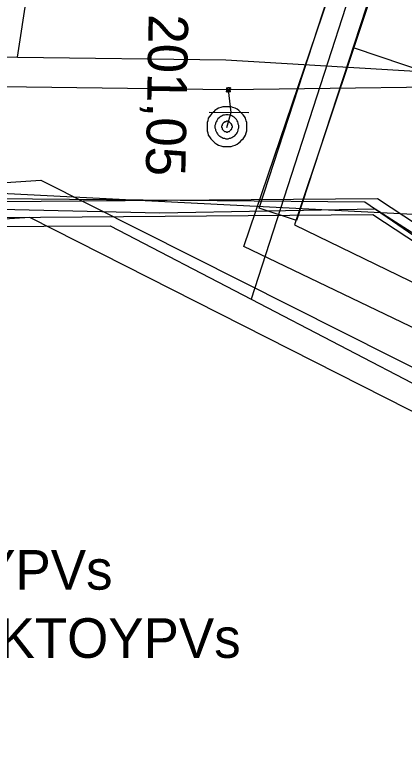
# Model space of a CAD drawing. Extents: x -746464 to -745690, y -1051581 to -1049993.
# Drawn here: x -746411.28 to -746401.44, y -1051044.13 to -1051025.44 of the extents above; entities that cross this region are included whole.
import ezdxf

# ---------------------------------------------------------------- set-up
doc = ezdxf.new("R2010")
doc.units = 0
for name, color, linetype in [('04_CETIN_sdelovaci_podzem', 7, 'Continuous'), ('48_Prazs_plynarenska_STL', 7, 'Continuous'), ('51_PVaK_kanal_popisy', 7, 'Continuous'), ('51_PVaK_vodovod_chranicky_objekty', 7, 'Continuous'), ('51_PVaK_vodovod_overena poloha_rad', 7, 'Continuous'), ('55_PREdi_chranicky', 7, 'Continuous'), ('55_PREdi_NN', 7, 'Continuous'), ('55_PREdi_stavby_popisy', 7, 'Continuous'), ('55_PREdi_VN', 7, 'Continuous'), ('55_PREdi_VN_popisy', 7, 'Continuous')]:
    doc.layers.add(name, color=color, linetype=linetype)

msp = doc.modelspace()

# ---------------------------------------------------------------- linework, layer by layer
at = {"layer": '04_CETIN_sdelovaci_podzem'}
for points in [[(-746426.13, -1051031.39), (-746413.61, -1051029.84), (-746401.2, -1051030.47)], [(-746458.107, -1051041.301), (-746442.74, -1051037.03), (-746439.38, -1051034.68), (-746420.17, -1051030.56), (-746413.63, -1051030.06), (-746402.43, -1051030.16)], [(-746402.43, -1051030.16), (-746398.83, -1051032.63), (-746388.56, -1051032.93)]]:
    msp.add_lwpolyline(points, dxfattribs=at)
at = {"layer": '48_Prazs_plynarenska_STL'}
for points in [[(-746411.209, -1051026.506), (-746409.74, -1051016.95), (-746407.07, -1051003.13), (-746406.45, -1050996.4), (-746406.4, -1050995.95)], [(-746445.69, -1051035.4), (-746427.32, -1051029.54), (-746419.46, -1051027.69), (-746414.24, -1051026.47), (-746411.209, -1051026.506)], [(-746411.209, -1051026.506), (-746405.94, -1051026.57), (-746387.64, -1051027.67), (-746375.46, -1051028.09), (-746369.67, -1051028.32), (-746356.58, -1051028.92), (-746343.01, -1051029.87)]]:
    msp.add_lwpolyline(points, dxfattribs=at)
at = {"layer": '51_PVaK_vodovod_chranicky_objekty'}
for p, q in [((-746405.929, -1051027.379), (-746405.829, -1051027.279)), ((-746405.929, -1051027.279), (-746405.829, -1051027.379)), ((-746405.929, -1051027.279), (-746405.929, -1051027.299)), ((-746405.929, -1051027.279), (-746405.909, -1051027.279)), ((-746405.829, -1051027.279), (-746405.849, -1051027.279)), ((-746405.829, -1051027.279), (-746405.829, -1051027.299)), ((-746405.929, -1051027.379), (-746405.929, -1051027.359)), ((-746405.929, -1051027.379), (-746405.909, -1051027.379)), ((-746405.829, -1051027.379), (-746405.849, -1051027.379)), ((-746405.829, -1051027.379), (-746405.829, -1051027.359)), ((-746406.36, -1051027.895), (-746405.36, -1051027.904))]:
    msp.add_line(p, q, dxfattribs=at)
for points in [[(-746405.829, -1051027.329), (-746405.829, -1051027.324), (-746405.83, -1051027.319), (-746405.831, -1051027.314), (-746405.833, -1051027.309), (-746405.836, -1051027.304), (-746405.839, -1051027.3), (-746405.842, -1051027.296), (-746405.846, -1051027.292), (-746405.85, -1051027.289), (-746405.854, -1051027.286), (-746405.859, -1051027.283), (-746405.864, -1051027.281), (-746405.869, -1051027.28), (-746405.874, -1051027.279), (-746405.879, -1051027.279), (-746405.884, -1051027.279), (-746405.889, -1051027.28), (-746405.894, -1051027.281), (-746405.899, -1051027.283), (-746405.904, -1051027.286), (-746405.908, -1051027.289), (-746405.912, -1051027.292), (-746405.916, -1051027.296), (-746405.919, -1051027.3), (-746405.922, -1051027.304), (-746405.925, -1051027.309), (-746405.927, -1051027.314), (-746405.928, -1051027.319), (-746405.929, -1051027.324), (-746405.929, -1051027.329), (-746405.929, -1051027.334), (-746405.928, -1051027.339), (-746405.927, -1051027.344), (-746405.925, -1051027.349), (-746405.922, -1051027.354), (-746405.919, -1051027.358), (-746405.916, -1051027.362), (-746405.912, -1051027.366), (-746405.908, -1051027.369), (-746405.904, -1051027.372), (-746405.899, -1051027.375), (-746405.894, -1051027.377), (-746405.889, -1051027.378), (-746405.884, -1051027.379), (-746405.879, -1051027.379), (-746405.874, -1051027.379), (-746405.869, -1051027.378), (-746405.864, -1051027.377), (-746405.859, -1051027.375), (-746405.854, -1051027.372), (-746405.85, -1051027.369), (-746405.846, -1051027.366), (-746405.842, -1051027.362), (-746405.839, -1051027.358), (-746405.836, -1051027.354), (-746405.833, -1051027.349), (-746405.831, -1051027.344), (-746405.83, -1051027.339), (-746405.829, -1051027.334), (-746405.829, -1051027.329)], [(-746405.415, -1051028.26), (-746405.415, -1051028.214), (-746405.415, -1051028.154), (-746405.43, -1051028.108), (-746405.445, -1051028.048), (-746405.475, -1051028.002), (-746405.506, -1051027.957), (-746405.536, -1051027.926), (-746405.582, -1051027.881), (-746405.612, -1051027.851), (-746405.657, -1051027.82), (-746405.703, -1051027.79), (-746405.763, -1051027.775), (-746405.809, -1051027.76), (-746405.869, -1051027.76), (-746405.915, -1051027.76), (-746405.975, -1051027.76), (-746406.021, -1051027.76), (-746406.066, -1051027.775), (-746406.127, -1051027.79), (-746406.172, -1051027.82), (-746406.218, -1051027.851), (-746406.248, -1051027.881), (-746406.294, -1051027.926), (-746406.324, -1051027.957), (-746406.354, -1051028.002), (-746406.385, -1051028.048), (-746406.4, -1051028.108), (-746406.415, -1051028.154), (-746406.415, -1051028.214), (-746406.415, -1051028.26), (-746406.415, -1051028.32), (-746406.415, -1051028.366), (-746406.4, -1051028.411), (-746406.385, -1051028.472), (-746406.354, -1051028.517), (-746406.324, -1051028.563), (-746406.294, -1051028.593), (-746406.248, -1051028.638), (-746406.218, -1051028.669), (-746406.172, -1051028.699), (-746406.127, -1051028.729), (-746406.066, -1051028.745), (-746406.021, -1051028.76), (-746405.975, -1051028.76), (-746405.915, -1051028.76), (-746405.869, -1051028.76), (-746405.809, -1051028.76), (-746405.763, -1051028.745), (-746405.703, -1051028.729), (-746405.657, -1051028.699), (-746405.612, -1051028.669), (-746405.582, -1051028.638), (-746405.536, -1051028.593), (-746405.506, -1051028.563), (-746405.475, -1051028.517), (-746405.445, -1051028.472), (-746405.43, -1051028.411), (-746405.415, -1051028.366), (-746405.415, -1051028.32), (-746405.415, -1051028.26)], [(-746405.612, -1051028.26), (-746405.612, -1051028.229), (-746405.627, -1051028.199), (-746405.627, -1051028.169), (-746405.642, -1051028.138), (-746405.657, -1051028.108), (-746405.672, -1051028.078), (-746405.688, -1051028.063), (-746405.718, -1051028.032), (-746405.733, -1051028.017), (-746405.763, -1051028.002), (-746405.794, -1051027.987), (-746405.824, -1051027.972), (-746405.854, -1051027.972), (-746405.885, -1051027.957), (-746405.915, -1051027.957), (-746405.945, -1051027.957), (-746405.975, -1051027.972), (-746406.006, -1051027.972), (-746406.036, -1051027.987), (-746406.066, -1051028.002), (-746406.097, -1051028.017), (-746406.112, -1051028.032), (-746406.142, -1051028.063), (-746406.157, -1051028.078), (-746406.172, -1051028.108), (-746406.188, -1051028.138), (-746406.203, -1051028.169), (-746406.203, -1051028.199), (-746406.218, -1051028.229), (-746406.218, -1051028.26), (-746406.218, -1051028.29), (-746406.203, -1051028.32), (-746406.203, -1051028.351), (-746406.188, -1051028.381), (-746406.172, -1051028.411), (-746406.157, -1051028.442), (-746406.142, -1051028.457), (-746406.112, -1051028.487), (-746406.097, -1051028.502), (-746406.066, -1051028.517), (-746406.036, -1051028.532), (-746406.006, -1051028.548), (-746405.975, -1051028.548), (-746405.945, -1051028.563), (-746405.915, -1051028.563), (-746405.885, -1051028.563), (-746405.854, -1051028.548), (-746405.824, -1051028.548), (-746405.794, -1051028.532), (-746405.763, -1051028.517), (-746405.733, -1051028.502), (-746405.718, -1051028.487), (-746405.688, -1051028.457), (-746405.672, -1051028.442), (-746405.657, -1051028.411), (-746405.642, -1051028.381), (-746405.627, -1051028.351), (-746405.627, -1051028.32), (-746405.612, -1051028.29), (-746405.612, -1051028.26)], [(-746405.778, -1051028.26), (-746405.778, -1051028.245), (-746405.794, -1051028.229), (-746405.794, -1051028.214), (-746405.794, -1051028.199), (-746405.809, -1051028.199), (-746405.809, -1051028.184), (-746405.824, -1051028.169), (-746405.839, -1051028.154), (-746405.854, -1051028.154), (-746405.854, -1051028.138), (-746405.869, -1051028.138), (-746405.885, -1051028.138), (-746405.9, -1051028.123), (-746405.915, -1051028.123), (-746405.93, -1051028.123), (-746405.945, -1051028.138), (-746405.96, -1051028.138), (-746405.975, -1051028.138), (-746405.975, -1051028.154), (-746405.991, -1051028.154), (-746406.006, -1051028.169), (-746406.021, -1051028.184), (-746406.036, -1051028.199), (-746406.036, -1051028.214), (-746406.036, -1051028.229), (-746406.051, -1051028.245), (-746406.051, -1051028.26), (-746406.051, -1051028.275), (-746406.036, -1051028.29), (-746406.036, -1051028.305), (-746406.036, -1051028.32), (-746406.021, -1051028.335), (-746406.006, -1051028.351), (-746405.991, -1051028.366), (-746405.975, -1051028.381), (-746405.96, -1051028.381), (-746405.945, -1051028.381), (-746405.93, -1051028.396), (-746405.915, -1051028.396), (-746405.9, -1051028.396), (-746405.885, -1051028.381), (-746405.869, -1051028.381), (-746405.854, -1051028.381), (-746405.839, -1051028.366), (-746405.824, -1051028.351), (-746405.809, -1051028.335), (-746405.809, -1051028.32), (-746405.794, -1051028.32), (-746405.794, -1051028.305), (-746405.794, -1051028.29), (-746405.778, -1051028.275), (-746405.778, -1051028.26)]]:
    msp.add_lwpolyline(points, dxfattribs=at)
at = {"layer": '51_PVaK_vodovod_overena poloha_rad'}
for p, q in [((-746405.88, -1051027.33), (-746405.82, -1051027.9)), ((-746405.82, -1051027.9), (-746405.93, -1051028.29))]:
    msp.add_line(p, q, dxfattribs=at)
for points in [[(-746405.88, -1051027.33), (-746414.17, -1051027.22), (-746419.46, -1051027.69), (-746424.99, -1051028.19), (-746445.89, -1051035.01)], [(-746394.53, -1051027.8), (-746398.16, -1051027.23), (-746405.88, -1051027.33)]]:
    msp.add_lwpolyline(points, dxfattribs=at)
at = {"layer": '55_PREdi_chranicky'}
msp.add_lwpolyline([(-746402.622, -1051022.714), (-746401.672, -1051023.025), (-746404.154, -1051030.63), (-746405.104, -1051030.319), (-746402.622, -1051022.714)], close=True, dxfattribs=at)
at = {"layer": '55_PREdi_NN'}
for points in [[(-746397.336, -1051057.726), (-746397.144, -1051055.927), (-746395.628, -1051036.016), (-746405.484, -1051031.281), (-746401.669, -1051020.053), (-746391.686, -1051022.407), (-746390.646, -1051017.325)], [(-746340.582, -1051017.778), (-746351.673, -1051021.52), (-746367.763, -1051024.007), (-746373.65, -1051024.219), (-746390.461, -1051022.407), (-746390.697, -1051023.631), (-746401.057, -1051021.324), (-746404.212, -1051030.74), (-746394.58, -1051035.412), (-746396.15, -1051056.033), (-746396.33, -1051057.725)], [(-746400.986, -1051019.255), (-746405.306, -1051032.615)], [(-746458.107, -1051047.798), (-746457.998, -1051047.783), (-746456.885, -1051048.928), (-746452.722, -1051047.69), (-746440.383, -1051033.636), (-746414.148, -1051029.846), (-746410.616, -1051029.61), (-746396.676, -1051036.62), (-746398.139, -1051055.821), (-746398.332, -1051057.639)], [(-746399.333, -1051057.595), (-746399.133, -1051055.715), (-746397.724, -1051037.224), (-746410.899, -1051030.552), (-746414.525, -1051030.787), (-746438.583, -1051034.365), (-746438.471, -1051035.121)], [(-746454.884, -1051049.468), (-746454.175, -1051049.401), (-746453.54, -1051048.307), (-746452.342, -1051048.242), (-746448.172, -1051043.945), (-746439.796, -1051034.74), (-746438.929, -1051034.66), (-746413.913, -1051030.787), (-746408.864, -1051030.764), (-746405.306, -1051032.615)], [(-746405.306, -1051032.615), (-746396.377, -1051037.258), (-746396.997, -1051046.987), (-746397.93, -1051056.94)]]:
    msp.add_lwpolyline(points, dxfattribs=at)
at = {"layer": '55_PREdi_stavby_popisy'}
msp.add_lwpolyline([(-746402.702, -1051026.267), (-746398.29, -1051027.758), (-746389.73, -1051030.722)], dxfattribs=at)
at = {"layer": '55_PREdi_VN'}
for points in [[(-746458.107, -1051037.308), (-746457.572, -1051041.738), (-746446.525, -1051040.868), (-746440.303, -1051034.503), (-746440.014, -1051034.234), (-746413.813, -1051030.168), (-746402.109, -1051030.075), (-746399.106, -1051032.047), (-746398.436, -1051032.674), (-746396.101, -1051039.06), (-746395.882, -1051039.778), (-746397.231, -1051051.998)], [(-746458.107, -1051040.735), (-746458.016, -1051041.677), (-746446.463, -1051041.049), (-746439.847, -1051034.323), (-746436.082, -1051033.651), (-746413.853, -1051030.29), (-746407.61, -1051030.433), (-746402.17, -1051030.334), (-746399.206, -1051032.224), (-746398.587, -1051032.805), (-746396.606, -1051038.847), (-746396.244, -1051039.951), (-746397.448, -1051051.991), (-746397.722, -1051054.73), (-746397.683, -1051055.515), (-746397.64, -1051056.85)], [(-746458.107, -1051040.642), (-746457.923, -1051042.167), (-746446.344, -1051041.255), (-746440.023, -1051034.789), (-746439.831, -1051034.61), (-746413.781, -1051030.568), (-746402.227, -1051030.476), (-746399.354, -1051032.362), (-746398.779, -1051032.901), (-746396.48, -1051039.187), (-746396.289, -1051039.816), (-746396.864, -1051045.025), (-746397.97, -1051054.644), (-746397.923, -1051055.434)]]:
    msp.add_lwpolyline(points, dxfattribs=at)

# ---------------------------------------------------------------- texts
at = {"layer": '51_PVaK_kanal_popisy'}
msp.add_text('201,05', height=1, rotation=268.9431, dxfattribs=at).set_placement((-746407.891, -1051025.411))
at = {"layer": '55_PREdi_VN_popisy'}
for p in [(-746420.771, -1051039.948), (-746417.534, -1051041.67)]:
    msp.add_text('3x120 ANKTOYPVs', height=1, dxfattribs=at).set_placement(p)

doc.saveas('drawing.dxf')
